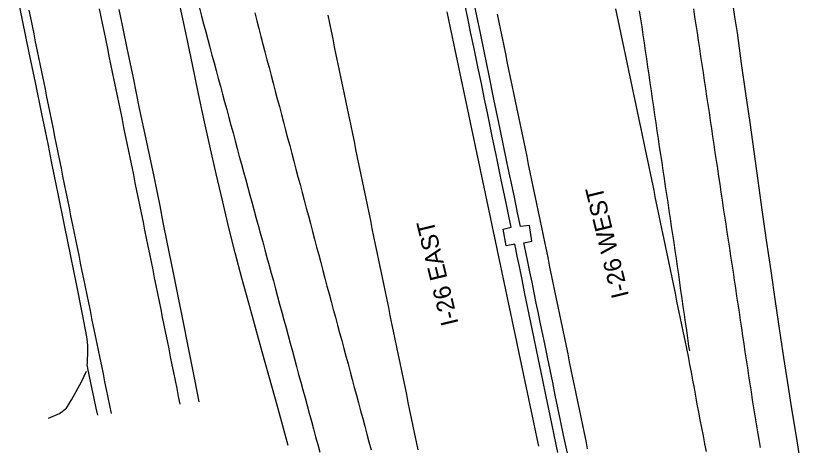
# Model space of a CAD drawing. Extents: x 1948091 to 1975253, y 787267 to 823306.
# Drawn here: x 1966758.1 to 1967001.6, y 788014.6 to 788147.6 of the extents above; entities that cross this region are included whole.
import ezdxf

# ---------------------------------------------------------------- set-up
doc = ezdxf.new("R2010")
doc.units = 0
for name, color, linetype in [('RD_EX_Pavement_Markings', 7, 'Continuous'), ('RD_EX_Road', 7, 'Continuous'), ('RD_TX_RoadID', 7, 'Continuous')]:
    doc.layers.add(name, color=color, linetype=linetype)

msp = doc.modelspace()

# ---------------------------------------------------------------- linework, layer by layer
at = {"layer": 'RD_EX_Pavement_Markings'}
for points in [[(1966787.83, 788024.47), (1966787.32, 788026.92), (1966786.82, 788029.37), (1966786.31, 788031.82), (1966785.81, 788034.26), (1966785.3, 788036.71), (1966784.8, 788039.16), (1966784.29, 788041.61), (1966783.79, 788044.06), (1966783.28, 788046.51), (1966782.78, 788048.96), (1966782.27, 788051.4), (1966781.77, 788053.85), (1966781.27, 788056.3), (1966780.77, 788058.75), (1966780.27, 788061.2), (1966779.77, 788063.65), (1966779.26, 788066.1), (1966778.76, 788068.55), (1966778.26, 788071), (1966777.76, 788073.45), (1966777.26, 788075.89), (1966776.76, 788078.34), (1966776.26, 788080.79), (1966775.75, 788083.24), (1966775.26, 788085.69), (1966774.76, 788088.14), (1966774.27, 788090.59), (1966773.77, 788093.04), (1966773.28, 788095.49), (1966772.78, 788097.94), (1966772.29, 788100.39), (1966771.79, 788102.85), (1966771.3, 788105.3), (1966770.8, 788107.75), (1966770.31, 788110.2), (1966769.81, 788112.65), (1966769.32, 788115.1), (1966768.82, 788117.55), (1966768.33, 788120), (1966767.83, 788122.45), (1966767.33, 788124.9), (1966766.83, 788127.35), (1966766.33, 788129.8), (1966765.83, 788132.25), (1966765.33, 788134.69), (1966764.83, 788137.14), (1966764.32, 788139.59), (1966763.82, 788142.04), (1966763.32, 788144.49), (1966762.82, 788146.94), (1966762.32, 788149.39)], [(1966809.12, 788027.29), (1966808.62, 788029.74), (1966808.13, 788032.19), (1966807.63, 788034.64), (1966807.14, 788037.09), (1966806.64, 788039.54), (1966806.14, 788041.99), (1966805.65, 788044.44), (1966805.15, 788046.9), (1966804.66, 788049.35), (1966804.16, 788051.8), (1966803.67, 788054.25), (1966803.17, 788056.7), (1966802.67, 788059.15), (1966802.18, 788061.6), (1966801.68, 788064.05), (1966801.19, 788066.5), (1966800.69, 788068.95), (1966800.19, 788071.4), (1966799.69, 788073.85), (1966799.2, 788076.3), (1966798.7, 788078.75), (1966798.2, 788081.2), (1966797.7, 788083.65), (1966797.2, 788086.09), (1966796.7, 788088.54), (1966796.2, 788090.99), (1966795.7, 788093.44), (1966795.2, 788095.89), (1966794.7, 788098.34), (1966794.21, 788100.79), (1966793.71, 788103.24), (1966793.21, 788105.69), (1966792.7, 788108.14), (1966792.2, 788110.59), (1966791.7, 788113.04), (1966791.19, 788115.49), (1966790.69, 788117.93), (1966790.18, 788120.38), (1966789.68, 788122.83), (1966789.17, 788125.28), (1966788.67, 788127.73), (1966788.16, 788130.18), (1966787.66, 788132.63), (1966787.15, 788135.07), (1966786.65, 788137.52), (1966786.14, 788139.97), (1966785.64, 788142.42), (1966785.14, 788144.87), (1966784.63, 788147.32), (1966784.13, 788149.77)], [(1966815.08, 788149.95), (1966815.72, 788147.53), (1966816.37, 788145.12), (1966817.01, 788142.7), (1966817.65, 788140.29), (1966818.31, 788137.87), (1966818.96, 788135.46), (1966819.61, 788133.05), (1966820.26, 788130.63), (1966820.92, 788128.22), (1966821.57, 788125.81), (1966822.22, 788123.39), (1966822.87, 788120.98), (1966823.52, 788118.57), (1966824.18, 788116.15), (1966824.83, 788113.74), (1966825.48, 788111.33), (1966826.13, 788108.91), (1966826.78, 788106.5), (1966827.44, 788104.09), (1966828.1, 788101.67), (1966828.76, 788099.26), (1966829.42, 788096.85), (1966830.07, 788094.44), (1966830.73, 788092.03), (1966831.39, 788089.62), (1966832.05, 788087.21), (1966832.71, 788084.79), (1966833.37, 788082.38), (1966834.03, 788079.97), (1966834.69, 788077.56), (1966835.35, 788075.15), (1966836.01, 788072.74), (1966836.67, 788070.33), (1966837.33, 788067.91), (1966837.98, 788065.5), (1966838.64, 788063.09), (1966839.29, 788060.68), (1966839.94, 788058.26), (1966840.6, 788055.85), (1966841.25, 788053.44), (1966841.91, 788051.02), (1966842.56, 788048.61), (1966843.21, 788046.2), (1966843.87, 788043.79), (1966844.52, 788041.37), (1966845.18, 788038.96), (1966845.83, 788036.55), (1966846.48, 788034.13), (1966847.14, 788031.72), (1966847.8, 788029.31), (1966848.45, 788026.9), (1966849.11, 788024.49), (1966849.77, 788022.07), (1966850.43, 788019.66), (1966851.08, 788017.25), (1966851.74, 788014.84), (1966852.4, 788012.43)], [(1966972.25, 788012.64), (1966971.74, 788015.08), (1966971.24, 788017.53), (1966970.75, 788019.99), (1966970.29, 788022.44), (1966969.83, 788024.9), (1966969.37, 788027.36), (1966968.91, 788029.81), (1966968.45, 788032.27), (1966967.98, 788034.73), (1966967.52, 788037.19), (1966967.06, 788039.64), (1966966.6, 788042.1), (1966966.12, 788044.55), (1966965.61, 788047), (1966965.1, 788049.45), (1966964.6, 788051.9), (1966964.09, 788054.34), (1966963.58, 788056.79), (1966963.07, 788059.24), (1966962.56, 788061.69), (1966962.05, 788064.13), (1966961.54, 788066.58), (1966961.03, 788069.03), (1966960.52, 788071.48), (1966960.02, 788073.92), (1966959.51, 788076.37), (1966959, 788078.82), (1966958.49, 788081.27), (1966957.98, 788083.72), (1966957.47, 788086.16), (1966956.96, 788088.61), (1966956.45, 788091.06), (1966955.95, 788093.51), (1966955.44, 788095.95), (1966954.93, 788098.4), (1966954.42, 788100.85), (1966953.91, 788103.3), (1966953.4, 788105.74), (1966952.89, 788108.19), (1966952.38, 788110.64), (1966951.87, 788113.09), (1966951.36, 788115.53), (1966950.84, 788117.98), (1966950.33, 788120.43), (1966949.81, 788122.87), (1966949.3, 788125.32), (1966948.79, 788127.77), (1966948.27, 788130.21), (1966947.76, 788132.66), (1966947.24, 788135.1), (1966946.73, 788137.55), (1966946.22, 788140), (1966945.7, 788142.44), (1966945.19, 788144.89), (1966944.67, 788147.34), (1966944.16, 788149.78)], [(1966988.94, 788013.87), (1966988.53, 788016.34), (1966988.13, 788018.81), (1966987.73, 788021.28), (1966987.33, 788023.74), (1966986.93, 788026.21), (1966986.52, 788028.68), (1966986.12, 788031.15), (1966985.72, 788033.61), (1966985.34, 788036.08), (1966984.98, 788038.56), (1966984.61, 788041.03), (1966984.24, 788043.5), (1966983.88, 788045.98), (1966983.51, 788048.45), (1966983.14, 788050.92), (1966982.77, 788053.39), (1966982.41, 788055.87), (1966982.04, 788058.34), (1966981.67, 788060.81), (1966981.3, 788063.28), (1966980.92, 788065.76), (1966980.54, 788068.23), (1966980.17, 788070.7), (1966979.79, 788073.17), (1966979.41, 788075.64), (1966979.04, 788078.11), (1966978.66, 788080.59), (1966978.28, 788083.06), (1966977.91, 788085.53), (1966977.53, 788088), (1966977.16, 788090.47), (1966976.8, 788092.95), (1966976.43, 788095.42), (1966976.06, 788097.89), (1966975.69, 788100.36), (1966975.32, 788102.84), (1966974.95, 788105.31), (1966974.59, 788107.78), (1966974.22, 788110.25), (1966973.85, 788112.73), (1966973.48, 788115.2), (1966973.11, 788117.67), (1966972.74, 788120.14), (1966972.36, 788122.62), (1966971.99, 788125.09), (1966971.62, 788127.56), (1966971.24, 788130.03), (1966970.87, 788132.5), (1966970.5, 788134.98), (1966970.13, 788137.45), (1966969.75, 788139.92), (1966969.38, 788142.39), (1966969.01, 788144.86), (1966968.63, 788147.34), (1966968.25, 788149.81)], [(1966832.2, 788148.5), (1966832.83, 788146.08), (1966833.47, 788143.66), (1966834.1, 788141.24), (1966834.74, 788138.82), (1966835.37, 788136.41), (1966836, 788133.99), (1966836.64, 788131.57), (1966837.27, 788129.15), (1966837.91, 788126.73), (1966838.55, 788124.32), (1966839.19, 788121.9), (1966839.84, 788119.49), (1966840.48, 788117.07), (1966841.12, 788114.65), (1966841.77, 788112.24), (1966842.41, 788109.82), (1966843.05, 788107.41), (1966843.69, 788104.99), (1966844.34, 788102.57), (1966844.98, 788100.16), (1966845.62, 788097.74), (1966846.27, 788095.33), (1966846.91, 788092.91), (1966847.55, 788090.49), (1966848.19, 788088.08), (1966848.83, 788085.66), (1966849.47, 788083.24), (1966850.12, 788080.83), (1966850.76, 788078.41), (1966851.4, 788076), (1966852.04, 788073.58), (1966852.68, 788071.16), (1966853.32, 788068.75), (1966853.96, 788066.33), (1966854.61, 788063.91), (1966855.25, 788061.5), (1966855.9, 788059.08), (1966856.55, 788056.67), (1966857.2, 788054.26), (1966857.86, 788051.84), (1966858.51, 788049.43), (1966859.16, 788047.02), (1966859.82, 788044.61), (1966860.47, 788042.19), (1966861.12, 788039.78), (1966861.77, 788037.37), (1966862.43, 788034.95), (1966863.08, 788032.54), (1966863.73, 788030.13), (1966864.39, 788027.71), (1966865.03, 788025.3), (1966865.68, 788022.88), (1966866.33, 788020.47), (1966866.98, 788018.05), (1966867.62, 788015.64), (1966868.27, 788013.22)], [(1966854.84, 788147.81), (1966855.35, 788145.36), (1966855.86, 788142.91), (1966856.37, 788140.47), (1966856.88, 788138.02), (1966857.39, 788135.57), (1966857.9, 788133.12), (1966858.41, 788130.68), (1966858.92, 788128.23), (1966859.43, 788125.78), (1966859.93, 788123.33), (1966860.44, 788120.89), (1966860.95, 788118.44), (1966861.46, 788115.99), (1966861.96, 788113.54), (1966862.47, 788111.09), (1966862.98, 788108.65), (1966863.48, 788106.2), (1966863.99, 788103.75), (1966864.5, 788101.3), (1966865, 788098.85), (1966865.51, 788096.41), (1966866.02, 788093.96), (1966866.53, 788091.51), (1966867.03, 788089.06), (1966867.54, 788086.61), (1966868.05, 788084.17), (1966868.55, 788081.72), (1966869.06, 788079.27), (1966869.57, 788076.82), (1966870.07, 788074.37), (1966870.58, 788071.93), (1966871.09, 788069.48), (1966871.6, 788067.03), (1966872.1, 788064.58), (1966872.61, 788062.13), (1966873.12, 788059.69), (1966873.62, 788057.24), (1966874.13, 788054.79), (1966874.64, 788052.34), (1966875.14, 788049.89), (1966875.65, 788047.45), (1966876.16, 788045), (1966876.67, 788042.55), (1966877.17, 788040.1), (1966877.68, 788037.65), (1966878.19, 788035.2), (1966878.69, 788032.76), (1966879.2, 788030.31), (1966879.71, 788027.86), (1966880.21, 788025.41), (1966880.72, 788022.96), (1966881.23, 788020.52), (1966881.73, 788018.07), (1966882.24, 788015.62), (1966882.75, 788013.17)], [(1966891.74, 788148.84), (1966892.26, 788146.39), (1966892.77, 788143.94), (1966893.29, 788141.5), (1966893.8, 788139.05), (1966894.32, 788136.6), (1966894.83, 788134.16), (1966895.35, 788131.71), (1966895.87, 788129.26), (1966896.38, 788126.82), (1966896.9, 788124.37), (1966897.41, 788121.93), (1966897.93, 788119.48), (1966898.44, 788117.03), (1966898.96, 788114.59), (1966899.47, 788112.14), (1966899.99, 788109.7), (1966900.51, 788107.25), (1966901.02, 788104.8), (1966901.54, 788102.36), (1966902.06, 788099.91), (1966902.57, 788097.47), (1966903.09, 788095.02), (1966903.61, 788092.57), (1966904.12, 788090.13), (1966904.64, 788087.68), (1966905.16, 788085.24), (1966905.67, 788082.79), (1966906.19, 788080.34), (1966906.71, 788077.9), (1966907.22, 788075.45), (1966907.74, 788073.01), (1966908.26, 788070.56), (1966908.77, 788068.11), (1966909.29, 788065.67), (1966909.81, 788063.22), (1966910.32, 788060.78), (1966910.84, 788058.33), (1966911.36, 788055.88), (1966911.87, 788053.44), (1966912.39, 788050.99), (1966912.91, 788048.55), (1966913.42, 788046.1), (1966913.94, 788043.65), (1966914.46, 788041.21), (1966914.97, 788038.76), (1966915.49, 788036.32), (1966916.01, 788033.87), (1966916.52, 788031.42), (1966917.04, 788028.98), (1966917.55, 788026.53), (1966918.07, 788024.08), (1966918.58, 788021.64), (1966919.09, 788019.19), (1966919.6, 788016.74), (1966920.11, 788014.29)], [(1966907.33, 788148.12), (1966907.84, 788145.67), (1966908.35, 788143.22), (1966908.86, 788140.78), (1966909.37, 788138.33), (1966909.88, 788135.88), (1966910.39, 788133.43), (1966910.9, 788130.98), (1966911.4, 788128.54), (1966911.91, 788126.09), (1966912.42, 788123.64), (1966912.93, 788121.19), (1966913.44, 788118.75), (1966913.95, 788116.3), (1966914.46, 788113.85), (1966914.97, 788111.4), (1966915.48, 788108.96), (1966915.98, 788106.51), (1966916.49, 788104.06), (1966917, 788101.61), (1966917.51, 788099.17), (1966918.02, 788096.72), (1966918.53, 788094.27), (1966919.04, 788091.82), (1966919.55, 788089.38), (1966920.06, 788086.93), (1966920.57, 788084.48), (1966921.07, 788082.03), (1966921.58, 788079.58), (1966922.09, 788077.14), (1966922.6, 788074.69), (1966923.11, 788072.24), (1966923.61, 788069.79), (1966924.12, 788067.35), (1966924.63, 788064.9), (1966925.14, 788062.45), (1966925.64, 788060), (1966926.15, 788057.55), (1966926.66, 788055.11), (1966927.17, 788052.66), (1966927.67, 788050.21), (1966928.18, 788047.76), (1966928.69, 788045.31), (1966929.2, 788042.87), (1966929.71, 788040.42), (1966930.21, 788037.97), (1966930.72, 788035.52), (1966931.23, 788033.07), (1966931.74, 788030.63), (1966932.24, 788028.18), (1966932.75, 788025.73), (1966933.26, 788023.28), (1966933.77, 788020.84), (1966934.27, 788018.39), (1966934.78, 788015.94), (1966935.28, 788013.49)], [(1966951.4, 788149.13), (1966951.77, 788146.66), (1966952.14, 788144.18), (1966952.51, 788141.71), (1966952.87, 788139.24), (1966953.23, 788136.76), (1966953.6, 788134.29), (1966953.96, 788131.82), (1966954.33, 788129.34), (1966954.69, 788126.87), (1966955.05, 788124.4), (1966955.42, 788121.92), (1966955.78, 788119.45), (1966956.15, 788116.98), (1966956.51, 788114.5), (1966956.87, 788112.03), (1966957.24, 788109.56), (1966957.6, 788107.08), (1966957.97, 788104.61), (1966958.34, 788102.14), (1966958.71, 788099.67), (1966959.08, 788097.19), (1966959.45, 788094.72), (1966959.82, 788092.25), (1966960.19, 788089.78), (1966960.56, 788087.3), (1966960.93, 788084.83), (1966961.3, 788082.36), (1966961.68, 788079.89), (1966962.05, 788077.41), (1966962.42, 788074.94), (1966962.79, 788072.47), (1966963.14, 788070), (1966963.5, 788067.52), (1966963.85, 788065.05), (1966964.21, 788062.57), (1966964.56, 788060.1), (1966964.92, 788057.62), (1966965.27, 788055.15), (1966965.63, 788052.67), (1966965.98, 788050.2), (1966966.34, 788047.72), (1966966.69, 788045.25), (1966966.9, 788043.8)]]:
    msp.add_lwpolyline(points, dxfattribs=at)
at = {"layer": 'RD_EX_Road'}
for points in [[(1966758.14, 788155.84), (1966760.15, 788146.25), (1966762.15, 788136.66), (1966764.15, 788127.01), (1966766.15, 788117.27), (1966767.15, 788112.36), (1966768.16, 788107.42), (1966769.17, 788102.45), (1966770.19, 788097.46), (1966771.2, 788092.49), (1966773.19, 788082.73), (1966775.12, 788073.22), (1966776.97, 788064.07), (1966778.65, 788055.69), (1966779.71, 788050.39), (1966780.12, 788048.18), (1966780.33, 788046.65), (1966780.41, 788045.37), (1966780.43, 788044.07), (1966780.39, 788042.72), (1966780.33, 788041.38), (1966780.25, 788040.12), (1966780.23, 788039.34), (1966780.25, 788039.16), (1966780.41, 788038.34), (1966780.81, 788036.37), (1966781.44, 788033.39), (1966782.25, 788029.59), (1966783.01, 788026.06), (1966783.48, 788023.9)], [(1966926.18, 788012.32), (1966925.24, 788016.81), (1966924.31, 788021.29), (1966923.38, 788025.77), (1966922.46, 788030.25), (1966921.53, 788034.73), (1966920.61, 788039.2), (1966919.68, 788043.67), (1966918.75, 788048.14), (1966917.82, 788052.61), (1966916.89, 788057.07), (1966915.97, 788061.53), (1966915.05, 788065.99), (1966914.22, 788070.01), (1966913.56, 788073.18), (1966913.08, 788075.48), (1966912.77, 788076.93), (1966910.11, 788076.41), (1966909.19, 788081.56), (1966911.68, 788082.2), (1966910.97, 788085.58), (1966910.23, 788089.18), (1966909.44, 788092.98), (1966908.63, 788096.86), (1966907.78, 788100.96), (1966907.03, 788104.59), (1966906.34, 788107.88), (1966905.73, 788110.85), (1966905.09, 788113.94), (1966904.32, 788117.6), (1966903.44, 788121.84), (1966902.44, 788126.65), (1966901.38, 788131.77), (1966900.3, 788136.94), (1966899.22, 788142.14), (1966898.13, 788147.39), (1966897.02, 788152.75)], [(1966929.11, 788012.12), (1966927.94, 788017.73), (1966927.01, 788022.23), (1966926.19, 788026.17), (1966925.37, 788030.12), (1966924.56, 788034.06), (1966923.74, 788038.01), (1966922.94, 788041.86), (1966922.19, 788045.5), (1966921.47, 788048.95), (1966920.8, 788052.2), (1966920.14, 788055.37), (1966919.48, 788058.58), (1966918.82, 788061.82), (1966918.15, 788065.09), (1966917.48, 788068.32), (1966916.84, 788071.44), (1966916.23, 788074.43), (1966915.63, 788077.31), (1966918.05, 788077.84), (1966917.36, 788082.62), (1966914.61, 788082.32), (1966913.68, 788086.64), (1966912.67, 788091.42), (1966911.57, 788096.66), (1966911.4, 788097.49), (1966910.39, 788102.36), (1966909.12, 788108.48), (1966907.78, 788114.97), (1966906.36, 788121.85), (1966904.87, 788129.11), (1966903.42, 788136.12), (1966902.15, 788142.29), (1966901.05, 788147.6), (1966900.13, 788152.06)], [(1967001.59, 788008.01), (1967000.06, 788017.31), (1966998.71, 788025.87), (1966997.45, 788033.96), (1966996.23, 788041.83), (1966994.97, 788050.03), (1966993.62, 788059.13), (1966992.22, 788068.65), (1966990.82, 788078.14), (1966989.47, 788087.5), (1966988.22, 788096.64), (1966986.99, 788105.62), (1966985.7, 788114.55), (1966984.39, 788123.56), (1966983.11, 788132.8), (1966981.78, 788142.36), (1966981.05, 788147.29), (1966980.29, 788152.31)], [(1966815.04, 788028.07), (1966813.67, 788034.96), (1966811.72, 788044.73), (1966809.89, 788053.69), (1966808.46, 788060.82), (1966807.02, 788067.97), (1966805.82, 788073.98), (1966803.86, 788083.62), (1966802.86, 788088.75), (1966801.07, 788097.83), (1966799.73, 788104.11), (1966797.94, 788112.33), (1966796.55, 788118.93), (1966794.61, 788128.44), (1966792.64, 788137.56), (1966791.4, 788143.65), (1966790.21, 788149.55)], [(1966842.62, 788014.51), (1966840.62, 788021.75), (1966838.64, 788028.92), (1966836.62, 788036.2), (1966834.56, 788043.58), (1966832.47, 788051.03), (1966830.36, 788058.61), (1966828.25, 788066.35), (1966826.19, 788074.16), (1966824.23, 788081.94), (1966822.28, 788089.99), (1966820.28, 788098.63), (1966818.31, 788107.36), (1966816.47, 788115.71), (1966814.69, 788123.99), (1966812.89, 788132.55), (1966811.02, 788141.38), (1966809.07, 788150.5)], [(1966768.34, 788022.96), (1966771.67, 788024.46), (1966773.92, 788026.13), (1966775.46, 788028.67), (1966776.91, 788031.27), (1966778.59, 788034.5), (1966780.1, 788037.51)]]:
    msp.add_lwpolyline(points, dxfattribs=at)

# ---------------------------------------------------------------- texts
at = {"layer": 'RD_TX_RoadID'}
for s, p in [('I-26 WEST', (1966948.22, 788060.89)), ('I-26 EAST', (1966895.42, 788052.35))]:
    msp.add_text(s, height=5.4, rotation=103.7339, dxfattribs=at).set_placement(p)

doc.saveas('drawing.dxf')
